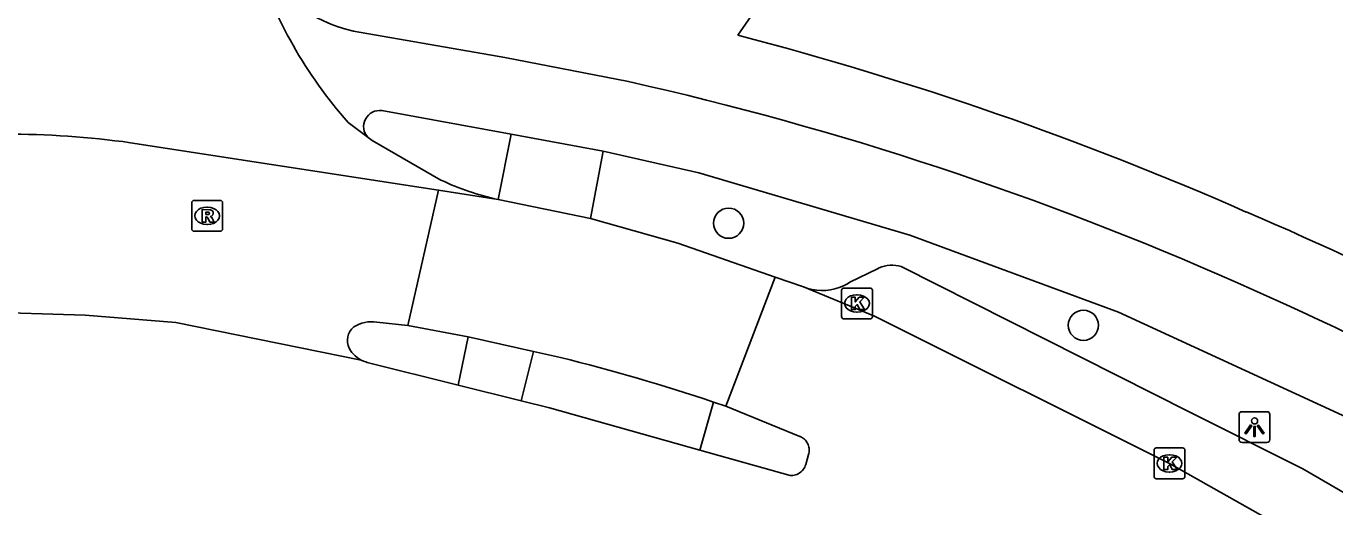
# Model space of a CAD drawing. Extents: x 159888 to 160757, y 384031 to 384746.
# Drawn here: x 160566.56 to 160608.93, y 384155.34 to 384170.89 of the extents above; entities that cross this region are included whole.
import ezdxf

# ---------------------------------------------------------------- set-up
doc = ezdxf.new("R2010")
doc.units = 0
for name, color, linetype in [('IMGEO_Boom', 7, 'Continuous'), ('IMGEO_Fietspad_open', 7, 'Continuous'), ('IMGEO_Kolk', 7, 'Continuous'), ('IMGEO_Lichtpunt', 7, 'Continuous'), ('IMGEO_Parkeervlak_open', 7, 'Continuous'), ('IMGEO_Rijbaan_lokaal_gesloten', 7, 'Continuous'), ('IMGEO_Rijbaan_lokaal_open', 7, 'Continuous'), ('IMGEO_Rioolput', 7, 'Continuous'), ('IMGEO_Verkeerseiland_open', 7, 'Continuous'), ('IMGEO_Voetpad_open', 7, 'Continuous')]:
    doc.layers.add(name, color=color, linetype=linetype)

msp = doc.modelspace()

# ---------------------------------------------------------------- linework, layer by layer
at = {"layer": 'IMGEO_Boom'}
for centre in [(160589.305, 384164.515), (160600.791, 384161.214)]:
    msp.add_circle(centre, 0.489, dxfattribs=at)
at = {"layer": 'IMGEO_Fietspad_open'}
for points in [[(160577.166, 384170.725), (160582.057, 384169.871), (160586.063, 384169.095)], [(160582.264, 384167.399), (160578.082, 384168.155)], [(160585.248, 384166.845), (160582.264, 384167.399)], [(160653.531, 384121.427), (160650.976, 384123.919), (160647.569, 384127.382), (160639.805, 384135.708), (160633.67, 384141.723), (160627.022, 384147.166), (160626.914, 384147.247), (160619.146, 384152.733), (160610.945, 384157.489), (160601.927, 384161.637), (160595.173, 384164.132), (160588.34, 384166.147), (160585.248, 384166.845)]]:
    msp.add_lwpolyline(points, dxfattribs=at)
for centre, radius, start, end in [((160578.272, 384175.554), 4.954, 209.8003, 257.0999), ((160562.967, 384066.061), 105.591, 66.08023, 77.36575), ((160578.009, 384167.642), 0.519, 81.862, 223.4382), ((160563.251, 384065.103), 106.354, 56.48656, 66.42897)]:
    msp.add_arc(centre, radius, start, end, dxfattribs=at)
at = {"layer": 'IMGEO_Kolk'}
for p, q in [((160592.961, 384161.493), (160592.961, 384162.345)), ((160593.036, 384162.419), (160593.888, 384162.419)), ((160593.962, 384162.345), (160593.962, 384161.493)), ((160593.449, 384162.199), (160593.474, 384162.199)), ((160593.888, 384161.419), (160593.036, 384161.419)), ((160593.472, 384161.639), (160593.447, 384161.639)), ((160603.152, 384157.248), (160604.004, 384157.248)), ((160603.077, 384156.322), (160603.077, 384157.174)), ((160603.565, 384157.028), (160603.59, 384157.028)), ((160604.078, 384157.174), (160604.078, 384156.322)), ((160603.588, 384156.468), (160603.563, 384156.468)), ((160604.004, 384156.248), (160603.152, 384156.248))]:
    msp.add_line(p, q, dxfattribs=at)
for points in [[(160592.961, 384161.493), (160592.961, 384162.345)], [(160593.036, 384162.419), (160593.888, 384162.419)], [(160593.962, 384162.345), (160593.962, 384161.493)], [(160593.282, 384162.119), (160593.405, 384162.119), (160593.405, 384161.968), (160593.535, 384162.119), (160593.699, 384162.119), (160593.553, 384161.968), (160593.706, 384161.719), (160593.554, 384161.719), (160593.469, 384161.883), (160593.405, 384161.816), (160593.405, 384161.719), (160593.282, 384161.719), (160593.282, 384162.119)], [(160593.888, 384161.419), (160593.036, 384161.419)], [(160603.152, 384157.248), (160604.004, 384157.248)], [(160603.077, 384156.322), (160603.077, 384157.174)], [(160603.398, 384156.948), (160603.521, 384156.948), (160603.521, 384156.797), (160603.651, 384156.948), (160603.815, 384156.948), (160603.669, 384156.797), (160603.822, 384156.548), (160603.67, 384156.548), (160603.585, 384156.712), (160603.521, 384156.645), (160603.521, 384156.548), (160603.398, 384156.548), (160603.398, 384156.948)], [(160604.078, 384157.174), (160604.078, 384156.322)], [(160604.004, 384156.248), (160603.152, 384156.248)]]:
    msp.add_lwpolyline(points, dxfattribs=at)
for centre, start, end in [((160593.038, 384162.343), 91.552, 178.448), ((160593.038, 384162.343), 91.552, 178.448), ((160593.886, 384162.343), 1.552, 88.448), ((160593.886, 384162.343), 1.552, 88.448), ((160593.038, 384161.495), 181.552, 268.448), ((160593.038, 384161.495), 181.552, 268.448), ((160593.886, 384161.495), 271.552, 358.448), ((160593.886, 384161.495), 271.552, 358.448), ((160603.154, 384157.172), 91.552, 178.448), ((160603.154, 384157.172), 91.552, 178.448), ((160604.002, 384157.172), 1.552, 88.448), ((160604.002, 384157.172), 1.552, 88.448), ((160603.154, 384156.324), 181.552, 268.448), ((160603.154, 384156.324), 181.552, 268.448), ((160604.002, 384156.324), 271.552, 358.448), ((160604.002, 384156.324), 271.552, 358.448)]:
    msp.add_arc(centre, 0.0765, start, end, dxfattribs=at)
for centre, major_axis, ratio, start_param, end_param in [((160593.448, 384161.919), (-0.387, 0.002), 0.722429, 4.712389, 7.853982), ((160593.473, 384161.919), (-0.39, 0.002), 0.717154, 1.570796, 4.712389), ((160603.564, 384156.748), (-0.387, 0.002), 0.722429, 4.712389, 7.853982), ((160603.589, 384156.748), (-0.39, 0.002), 0.717154, 1.570796, 4.712389)]:
    msp.add_ellipse(centre, major_axis=major_axis, ratio=ratio, start_param=start_param, end_param=end_param, dxfattribs=at)
at = {"layer": 'IMGEO_Lichtpunt'}
for p, q in [((160605.832, 384158.325), (160605.832, 384157.518)), ((160605.832, 384158.325), (160605.832, 384157.518)), ((160606.734, 384158.42), (160605.926, 384158.42)), ((160606.734, 384158.42), (160605.926, 384158.42)), ((160606.828, 384157.518), (160606.828, 384158.325)), ((160606.828, 384157.518), (160606.828, 384158.325)), ((160605.926, 384157.424), (160606.734, 384157.424)), ((160605.926, 384157.424), (160606.734, 384157.424))]:
    msp.add_line(p, q, dxfattribs=at)
for points in [[(160606.206, 384157.989), (160606.245, 384157.961), (160606.057, 384157.699), (160606.019, 384157.726), (160606.206, 384157.989)], [(160606.308, 384157.941), (160606.355, 384157.941), (160606.355, 384157.619), (160606.308, 384157.619), (160606.308, 384157.941)], [(160606.418, 384157.961), (160606.456, 384157.988), (160606.643, 384157.726), (160606.604, 384157.698), (160606.418, 384157.961)]]:
    msp.add_lwpolyline(points, dxfattribs=at)
msp.add_circle((160606.331, 384158.123), 0.0994, dxfattribs=at)
for centre, start, end in [((160605.926, 384158.325), 90, 180), ((160605.926, 384158.325), 90, 180), ((160606.734, 384158.325), 0, 90), ((160606.734, 384158.325), 0, 90), ((160605.926, 384157.518), 180, 270), ((160605.926, 384157.518), 180, 270), ((160606.734, 384157.518), 270, 0), ((160606.734, 384157.518), 270, 360)]:
    msp.add_arc(centre, 0.0946, start, end, dxfattribs=at)
at = {"layer": 'IMGEO_Parkeervlak_open'}
msp.add_lwpolyline([(160591.733, 384162.456), (160591.872, 384162.408), (160592.015, 384162.372), (160592.161, 384162.35), (160592.308, 384162.34), (160592.455, 384162.344), (160592.602, 384162.361), (160592.746, 384162.391), (160592.887, 384162.434), (160593.024, 384162.489), (160593.155, 384162.556), (160593.233, 384162.603), (160594.121, 384163.044), (160594.178, 384163.071), (160594.264, 384163.104), (160594.351, 384163.13), (160594.441, 384163.147), (160594.532, 384163.156), (160594.623, 384163.157), (160594.715, 384163.15), (160594.805, 384163.135), (160594.893, 384163.112), (160604.22, 384158.414), (160607.898, 384156.566), (160618.416, 384150.467)], dxfattribs=at)
at = {"layer": 'IMGEO_Rijbaan_lokaal_gesloten'}
for points in [[(160579.915, 384165.579), (160569.942, 384167.117)], [(160578.915, 384161.206), (160579.915, 384165.579)], [(160579.915, 384165.579), (160581.848, 384165.281)], [(160581.848, 384165.281), (160584.831, 384164.664)], [(160584.831, 384164.664), (160587.665, 384163.87), (160590.815, 384162.775)], [(160590.815, 384162.775), (160589.211, 384158.599)], [(160591.733, 384162.456), (160590.815, 384162.775)], [(160644.594, 384125.237), (160637.241, 384133.031), (160631.864, 384137.964), (160628.452, 384140.673), (160622.096, 384145.751), (160617.387, 384148.958), (160603.574, 384156.748), (160594.033, 384161.51), (160591.733, 384162.456)], [(160577.411, 384160.087), (160571.411, 384161.3), (160568.473, 384161.54), (160564.979, 384161.647)], [(160577.92, 384161.313), (160578.915, 384161.206)], [(160580.873, 384160.844), (160578.915, 384161.206)], [(160582.989, 384160.369), (160580.873, 384160.844)], [(160577.411, 384160.087), (160577.342, 384160.126), (160577.277, 384160.171), (160577.216, 384160.221), (160577.161, 384160.277), (160577.11, 384160.338), (160577.065, 384160.402), (160577.026, 384160.471)], [(160583.866, 384160.172), (160582.989, 384160.369)], [(160580.555, 384159.273), (160577.604, 384160.015), (160577.557, 384160.028), (160577.482, 384160.054), (160577.411, 384160.087)], [(160582.59, 384158.766), (160580.555, 384159.273)], [(160588.37, 384157.176), (160583.503, 384158.539), (160582.59, 384158.766)], [(160589.211, 384158.599), (160591.613, 384157.619), (160591.623, 384157.617), (160591.661, 384157.599), (160591.697, 384157.578), (160591.731, 384157.555), (160591.763, 384157.528), (160591.793, 384157.498), (160591.82, 384157.466), (160591.843, 384157.432), (160591.864, 384157.395), (160591.881, 384157.357), (160591.895, 384157.318), (160591.905, 384157.277), (160591.912, 384157.236), (160591.915, 384157.194), (160591.914, 384157.153), (160591.909, 384157.111), (160591.901, 384157.07), (160591.889, 384157.03), (160591.805, 384156.715), (160591.789, 384156.669), (160591.771, 384156.629), (160591.749, 384156.59), (160591.724, 384156.553), (160591.695, 384156.519), (160591.664, 384156.487), (160591.63, 384156.459), (160591.594, 384156.433), (160591.555, 384156.411), (160591.515, 384156.393), (160591.473, 384156.378), (160591.43, 384156.367), (160591.386, 384156.36), (160591.341, 384156.356), (160591.297, 384156.357), (160588.37, 384157.176)], [(160589.211, 384158.599), (160588.82, 384158.731)]]:
    msp.add_lwpolyline(points, dxfattribs=at)
for centre, radius, start, end in [((160565.991, 384139.099), 28.296, 81.973, 90.2304), ((160577.521, 384160.727), 0.558, 129.2945, 207.3818), ((160577.738, 384160.291), 1.038, 79.8781, 123.2688), ((160568.284, 384097.367), 64.709, 71.49682, 76.06629)]:
    msp.add_arc(centre, radius, start, end, dxfattribs=at)
at = {"layer": 'IMGEO_Rijbaan_lokaal_open'}
for points in [[(160577.632, 384167.285), (160576.988, 384167.773)], [(160579.991, 384165.911), (160577.761, 384167.186), (160577.632, 384167.285)]]:
    msp.add_lwpolyline(points, dxfattribs=at)
for centre, radius, start, end in [((160588.068, 384177.567), 14.788, 197.6159, 221.4764), ((160583.571, 384173.413), 8.312, 244.4862, 258.0341)]:
    msp.add_arc(centre, radius, start, end, dxfattribs=at)
at = {"layer": 'IMGEO_Rioolput'}
for p, q in [((160571.999, 384165.254), (160572.851, 384165.254)), ((160571.924, 384164.328), (160571.924, 384165.18)), ((160572.412, 384165.034), (160572.437, 384165.034)), ((160572.925, 384165.18), (160572.925, 384164.328)), ((160572.435, 384164.474), (160572.41, 384164.474)), ((160572.851, 384164.254), (160571.999, 384164.254))]:
    msp.add_line(p, q, dxfattribs=at)
for points in [[(160571.999, 384165.254), (160572.851, 384165.254)], [(160571.924, 384164.328), (160571.924, 384165.18)], [(160572.513, 384164.952), (160572.261, 384164.954), (160572.261, 384164.554)], [(160572.439, 384164.873), (160572.385, 384164.873), (160572.385, 384164.792)], [(160572.925, 384165.18), (160572.925, 384164.328)], [(160572.261, 384164.554), (160572.385, 384164.554), (160572.385, 384164.716), (160572.396, 384164.716)], [(160572.385, 384164.792), (160572.437, 384164.792)], [(160572.443, 384164.687), (160572.514, 384164.554), (160572.654, 384164.554), (160572.589, 384164.68)], [(160572.851, 384164.254), (160571.999, 384164.254)]]:
    msp.add_lwpolyline(points, dxfattribs=at)
for centre, radius, start, end in [((160572.001, 384165.178), 0.0765, 91.552, 178.448), ((160572.001, 384165.178), 0.0765, 91.552, 178.448), ((160572.849, 384165.178), 0.0765, 1.552, 88.448), ((160572.849, 384165.178), 0.0765, 1.552, 88.448), ((160572.445, 384164.777), 0.0964, 77.0061, 93.1865), ((160572.459, 384164.834), 0.0378, 276.6634, 79.6772), ((160572.512, 384164.842), 0.109, 350.3612, 89.416), ((160572.51, 384164.842), 0.112, 277.5842, 350.9817), ((160572.395, 384164.663), 0.0533, 26.0293, 88.6989), ((160572.421, 384164.981), 0.19, 274.7715, 282.9687), ((160572.494, 384164.627), 0.108, 29.5134, 73.7905), ((160572.001, 384164.33), 0.0765, 181.552, 268.448), ((160572.001, 384164.33), 0.0765, 181.552, 268.448), ((160572.849, 384164.33), 0.0765, 271.552, 358.448), ((160572.849, 384164.33), 0.0765, 271.552, 358.448)]:
    msp.add_arc(centre, radius, start, end, dxfattribs=at)
for centre, major_axis, ratio, start_param, end_param in [((160572.411, 384164.754), (-0.387, 0.002), 0.722429, 4.712389, 7.853982), ((160572.436, 384164.754), (-0.39, 0.002), 0.717154, 1.570796, 4.712389)]:
    msp.add_ellipse(centre, major_axis=major_axis, ratio=ratio, start_param=start_param, end_param=end_param, dxfattribs=at)
at = {"layer": 'IMGEO_Verkeerseiland_open'}
msp.add_lwpolyline([(160588.82, 384158.731), (160588.37, 384157.176)], dxfattribs=at)
at = {"layer": 'IMGEO_Voetpad_open'}
for points in [[(160589.599, 384170.594), (160591.496, 384173.311), (160597.26, 384171.989), (160602.897, 384174.704), (160601.257, 384178.025), (160604.011, 384179.36), (160623.73, 384157.47)], [(160581.848, 384165.281), (160582.264, 384167.399)], [(160585.248, 384166.845), (160584.831, 384164.664)], [(160580.555, 384159.273), (160580.873, 384160.844)], [(160582.989, 384160.369), (160582.59, 384158.766)]]:
    msp.add_lwpolyline(points, dxfattribs=at)
for centre, radius, start, end in [((160562.318, 384065.441), 108.634, 66.25235, 75.45577), ((160565.554, 384069.451), 103.67, 58.05058, 66.99703)]:
    msp.add_arc(centre, radius, start, end, dxfattribs=at)

doc.saveas('drawing.dxf')
